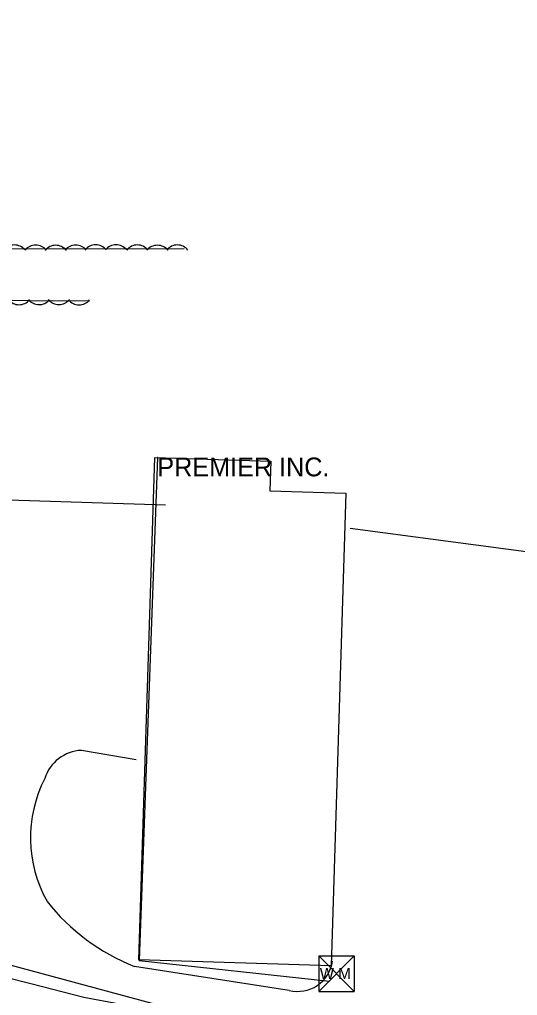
# Model space of a CAD drawing. Extents: x 1441650 to 1491889, y 345904 to 358319.
# Drawn here: x 1445982.1 to 1446114.3, y 354579.8 to 354839 of the extents above; entities that cross this region are included whole.
import ezdxf

# ---------------------------------------------------------------- set-up
doc = ezdxf.new("R2010")
doc.units = 0
for name, color, linetype in [('S_BUILDING', 7, 'Continuous'), ('S_BUILDING_ANNOT', 7, 'Continuous'), ('S_GRAVEL_ROAD', 7, 'Continuous'), ('S_PARKING', 7, 'Continuous'), ('S_SANITARY_SEWER', 7, 'Continuous'), ('S_STR_PT_SYM', 7, 'Continuous'), ('S_TREE', 7, 'Continuous'), ('S_WATER_UTILITIES', 7, 'Continuous')]:
    doc.layers.add(name, color=color, linetype=linetype)

msp = doc.modelspace()

# ---------------------------------------------------------------- linework, layer by layer
at = {"layer": 'S_BUILDING'}
for p, q in [((1446018.71, 354722.67), (1446013.89, 354589.14)), ((1446013.89, 354589.14), (1446064.37, 354583.63))]:
    msp.add_line(p, q, dxfattribs=at)
msp.add_lwpolyline([(1446068.79, 354713.23), (1446064.82, 354587.68), (1446013.81, 354589.29), (1446018.04, 354722.72), (1446048.85, 354721.74), (1446048.6, 354713.87)], close=True, dxfattribs=at)
at = {"layer": 'S_GRAVEL_ROAD'}
msp.add_lwpolyline([(1445919.97, 354547.38), (1445916.01, 354559.79), (1445916.32, 354575.94), (1445920.32, 354582.13), (1445928.28, 354588.08), (1445931.72, 354592.89), (1445938.4, 354594.75), (1445942.86, 354593.76), (1445956.94, 354590.17), (1445971.03, 354586.57), (1445985.12, 354582.98), (1445999.2, 354579.38), (1446018.14, 354575.85), (1446037.08, 354572.32), (1446051.94, 354570.3), (1446066.81, 354568.29), (1446081.67, 354566.27), (1446096.54, 354564.25), (1446111, 354561.07), (1446125.47, 354557.89)], dxfattribs=at)
at = {"layer": 'S_PARKING'}
for points in [[(1445894.76, 354659.33), (1445909.68, 354713.61), (1446020.86, 354710.14)], [(1446069.86, 354703.94), (1446129.29, 354696.01), (1446321.86, 354685.35), (1446332.89, 354636.08), (1446330.41, 354592.46)], [(1446013.12, 354642.37), (1445998.56, 354644.9)], [(1446012.66, 354587.56), (1446053.7, 354581.19)]]:
    msp.add_lwpolyline(points, dxfattribs=at)
for centre, radius, start, end in [((1445999.02, 354634.18), 10.73, 92.4557, 162.3566), ((1446019.65, 354621.72), 34.62, 153.0157, 209.2137), ((1446055.97, 354590.22), 9.32, 255.8738, 351.9826)]:
    msp.add_arc(centre, radius, start, end, dxfattribs=at)
msp.add_ellipse((1446031.83, 354637.51), major_axis=(44.71, -30.56), ratio=0.987403, start_param=4.401785, end_param=4.942875, dxfattribs=at)
at = {"layer": 'S_SANITARY_SEWER'}
msp.add_line((1445798.06, 354636.92), (1446371.19, 354482.39), dxfattribs=at)
at = {"layer": 'S_STR_PT_SYM'}
for points in [[(1446018.71, 354722.67), (1446018.71, 354722.72), (1446018.71, 354722.67), (1446018.66, 354722.67), (1446018.71, 354722.67), (1446018.71, 354722.62), (1446018.71, 354722.67), (1446018.76, 354722.67)], [(1446013.89, 354589.14), (1446013.89, 354589.19), (1446013.89, 354589.14), (1446013.84, 354589.14), (1446013.89, 354589.14), (1446013.89, 354589.09), (1446013.89, 354589.14), (1446013.94, 354589.14)], [(1446064.37, 354583.63), (1446064.37, 354583.68), (1446064.37, 354583.63), (1446064.32, 354583.63), (1446064.37, 354583.63), (1446064.37, 354583.58), (1446064.37, 354583.63), (1446064.42, 354583.63)]]:
    msp.add_lwpolyline(points, dxfattribs=at)
at = {"layer": 'S_TREE'}
for points in [[(1445822.24, 354805.42), (1445824.77, 354838.98), (1445839.64, 354815.33), (1445854.03, 354803.64), (1445878.89, 354785.25), (1445900.74, 354782.94), (1445965.9, 354778.1), (1446025.84, 354778.14)], [(1446000.72, 354764.17), (1445826.85, 354765.13), (1445817.58, 354647.96), (1445813.11, 354648.8), (1445812.14, 354653.17), (1445814.51, 354696.38), (1445819.04, 354762.24), (1445822, 354804.32)]]:
    msp.add_lwpolyline(points, dxfattribs=at)
for centre, major_axis, ratio, start_param, end_param in [((1445980.76, 354775.48), (-0.08, -3.64), 0.999463, 2.277453, 4.050654), ((1445986.41, 354775.45), (-0.08, -3.64), 0.999463, 2.277453, 4.050654), ((1445991.74, 354775.38), (-0.08, -3.64), 0.999463, 2.277453, 4.050654), ((1445997.02, 354775.46), (-0.08, -3.64), 0.999463, 2.277453, 4.050654), ((1446002.32, 354775.5), (-0.08, -3.64), 0.999463, 2.277453, 4.050654), ((1446007.76, 354775.5), (-0.08, -3.64), 0.999463, 2.277453, 4.050654), ((1446013.4, 354775.47), (-0.08, -3.64), 0.999463, 2.277453, 4.050654), ((1446018.73, 354775.4), (-0.08, -3.64), 0.999463, 2.277453, 4.050654), ((1446024.01, 354775.47), (-0.08, -3.64), 0.999463, 2.277453, 4.050654), ((1445981.99, 354766.9), (3.63, -0.35), 0.999965, 3.915599, 5.6888), ((1445987.3, 354766.91), (3.63, -0.35), 0.999965, 3.915599, 5.6888), ((1445992.58, 354766.95), (3.63, -0.35), 0.999965, 3.915599, 5.6888), ((1445997.92, 354766.85), (3.63, -0.35), 0.999965, 3.915599, 5.6888)]:
    msp.add_ellipse(centre, major_axis=major_axis, ratio=ratio, start_param=start_param, end_param=end_param, dxfattribs=at)
at = {"layer": 'S_WATER_UTILITIES'}
for p, q in [((1446061.62, 354590.39), (1446070.96, 354590.39)), ((1446061.62, 354590.39), (1446061.62, 354580.9)), ((1446061.62, 354590.39), (1446070.96, 354580.9)), ((1446070.96, 354590.39), (1446061.62, 354580.9)), ((1446070.96, 354590.39), (1446070.96, 354580.9)), ((1446061.62, 354580.9), (1446070.96, 354580.9))]:
    msp.add_line(p, q, dxfattribs=at)

# ---------------------------------------------------------------- texts
at = {"layer": 'S_BUILDING_ANNOT'}
msp.add_text('PREMIER INC.', height=5, dxfattribs=at).set_placement((1446018.71, 354717.67))
at = {"layer": 'S_WATER_UTILITIES'}
msp.add_text('W M', height=3, rotation=360, dxfattribs=at).set_placement((1446061.83, 354584.16))

doc.saveas('drawing.dxf')
